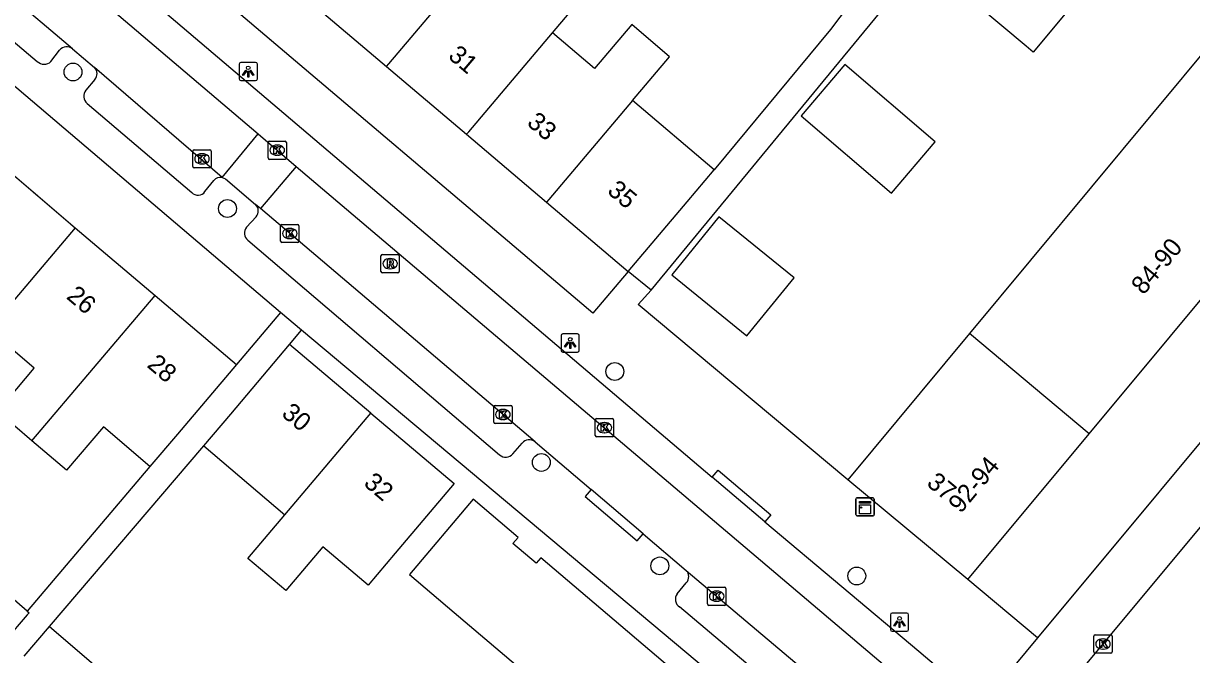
# Model space of a CAD drawing. Extents: x 162532 to 163264, y 381233 to 382042.
# Drawn here: x 162856.2 to 162920.2, y 381584 to 381618.6 of the extents above; entities that cross this region are included whole.
import ezdxf

# ---------------------------------------------------------------- set-up
doc = ezdxf.new("R2010")
doc.units = 0
for name, color, linetype in [('IMGEO_Boom', 7, 'Continuous'), ('IMGEO_Kast', 7, 'Continuous'), ('IMGEO_Kolk', 7, 'Continuous'), ('IMGEO_Lichtpunt', 7, 'Continuous'), ('IMGEO_Muur', 7, 'Continuous'), ('IMGEO_Pand', 7, 'Continuous'), ('IMGEO_Pand_nummerreeks', 7, 'Continuous'), ('IMGEO_Rijbaan_lokaal_open', 7, 'Continuous'), ('IMGEO_Rioolput', 7, 'Continuous'), ('IMGEO_Voetpad_open', 7, 'Continuous')]:
    doc.layers.add(name, color=color, linetype=linetype)

msp = doc.modelspace()

# ---------------------------------------------------------------- linework, layer by layer
at = {"layer": 'IMGEO_Boom'}
for centre in [(162858.885, 381615.958), (162867.354, 381608.476), (162888.593, 381599.547), (162884.566, 381594.564), (162891.064, 381588.892), (162901.861, 381588.34)]:
    msp.add_circle(centre, 0.489, dxfattribs=at)
at = {"layer": 'IMGEO_Kast'}
for p, q in [((162901.813, 381591.703), (162901.813, 381592.544)), ((162901.813, 381592.544), (162901.813, 381591.703)), ((162901.888, 381592.628), (162902.729, 381592.628)), ((162902.729, 381592.628), (162901.888, 381592.628)), ((162902.813, 381592.553), (162902.813, 381591.712)), ((162902.813, 381591.712), (162902.813, 381592.553)), ((162902.738, 381591.628), (162901.897, 381591.628)), ((162901.897, 381591.628), (162902.738, 381591.628))]:
    msp.add_line(p, q, dxfattribs=at)
for points in [[(162902.008, 381592.418), (162902.608, 381592.418), (162902.608, 381592.333), (162902.008, 381592.333), (162902.008, 381592.418)], [(162902.008, 381592.243), (162902.608, 381592.243), (162902.608, 381591.754), (162902.008, 381591.754), (162902.008, 381592.243)]]:
    msp.add_lwpolyline(points, dxfattribs=at)
msp.add_circle((162902.092, 381592.092), 0.0377, dxfattribs=at)
for centre, start, end in [((162901.891, 381592.55), 92.4484, 184.28452), ((162901.891, 381592.55), 92.4484, 184.28452), ((162902.735, 381592.55), 2.4484, 94.28452), ((162902.735, 381592.55), 2.4484, 94.28452), ((162901.891, 381591.706), 182.4484, 274.28452), ((162901.891, 381591.706), 182.4484, 274.28452), ((162902.735, 381591.706), 272.4484, 4.28452), ((162902.735, 381591.706), 272.4484, 4.28452)]:
    msp.add_arc(centre, 0.0779, start, end, dxfattribs=at)
at = {"layer": 'IMGEO_Kolk'}
for p, q in [((162865.457, 381610.774), (162865.457, 381611.626)), ((162865.532, 381611.7), (162866.384, 381611.7)), ((162866.458, 381611.626), (162866.458, 381610.774)), ((162869.585, 381611.247), (162869.585, 381612.099)), ((162869.66, 381612.173), (162870.512, 381612.173)), ((162870.073, 381611.953), (162870.098, 381611.953)), ((162870.586, 381612.099), (162870.586, 381611.247)), ((162865.945, 381611.48), (162865.97, 381611.48)), ((162870.512, 381611.173), (162869.66, 381611.173)), ((162870.096, 381611.393), (162870.071, 381611.393)), ((162866.384, 381610.7), (162865.532, 381610.7)), ((162865.968, 381610.92), (162865.943, 381610.92)), ((162870.269, 381606.683), (162870.269, 381607.535)), ((162870.344, 381607.609), (162871.196, 381607.609)), ((162870.757, 381607.389), (162870.782, 381607.389)), ((162871.27, 381607.535), (162871.27, 381606.683)), ((162871.196, 381606.609), (162870.344, 381606.609)), ((162870.78, 381606.829), (162870.755, 381606.829)), ((162881.959, 381596.764), (162881.959, 381597.616)), ((162882.034, 381597.69), (162882.886, 381597.69)), ((162882.96, 381597.616), (162882.96, 381596.764)), ((162882.47, 381596.91), (162882.445, 381596.91)), ((162882.447, 381597.47), (162882.472, 381597.47)), ((162887.522, 381596.045), (162887.522, 381596.897)), ((162887.597, 381596.971), (162888.449, 381596.971)), ((162888.523, 381596.897), (162888.523, 381596.045)), ((162882.886, 381596.69), (162882.034, 381596.69)), ((162888.01, 381596.751), (162888.035, 381596.751)), ((162888.449, 381595.971), (162887.597, 381595.971)), ((162888.033, 381596.191), (162888.008, 381596.191)), ((162893.68, 381586.806), (162893.68, 381587.658)), ((162893.755, 381587.732), (162894.607, 381587.732)), ((162894.168, 381587.512), (162894.193, 381587.512)), ((162894.681, 381587.658), (162894.681, 381586.806)), ((162894.607, 381586.732), (162893.755, 381586.732)), ((162894.191, 381586.952), (162894.166, 381586.952)), ((162914.862, 381584.189), (162914.862, 381585.041)), ((162914.937, 381585.115), (162915.789, 381585.115)), ((162915.35, 381584.895), (162915.375, 381584.895)), ((162915.863, 381585.041), (162915.863, 381584.189)), ((162915.789, 381584.115), (162914.937, 381584.115)), ((162915.373, 381584.335), (162915.348, 381584.335))]:
    msp.add_line(p, q, dxfattribs=at)
for points in [[(162865.457, 381610.774), (162865.457, 381611.626)], [(162865.532, 381611.7), (162866.384, 381611.7)], [(162866.458, 381611.626), (162866.458, 381610.774)], [(162869.585, 381611.247), (162869.585, 381612.099)], [(162869.66, 381612.173), (162870.512, 381612.173)], [(162869.906, 381611.873), (162870.029, 381611.873), (162870.029, 381611.722), (162870.159, 381611.873), (162870.323, 381611.873), (162870.177, 381611.722), (162870.33, 381611.473), (162870.178, 381611.473), (162870.093, 381611.637), (162870.029, 381611.57), (162870.029, 381611.473), (162869.906, 381611.473), (162869.906, 381611.873)], [(162870.586, 381612.099), (162870.586, 381611.247)], [(162865.778, 381611.4), (162865.901, 381611.4), (162865.901, 381611.249), (162866.031, 381611.4), (162866.195, 381611.4), (162866.049, 381611.249), (162866.202, 381611), (162866.05, 381611), (162865.965, 381611.164), (162865.901, 381611.097), (162865.901, 381611), (162865.778, 381611), (162865.778, 381611.4)], [(162870.512, 381611.173), (162869.66, 381611.173)], [(162866.384, 381610.7), (162865.532, 381610.7)], [(162870.269, 381606.683), (162870.269, 381607.535)], [(162870.344, 381607.609), (162871.196, 381607.609)], [(162870.59, 381607.309), (162870.713, 381607.309), (162870.713, 381607.158), (162870.843, 381607.309), (162871.007, 381607.309), (162870.861, 381607.158), (162871.014, 381606.909), (162870.862, 381606.909), (162870.777, 381607.073), (162870.713, 381607.006), (162870.713, 381606.909), (162870.59, 381606.909), (162870.59, 381607.309)], [(162871.27, 381607.535), (162871.27, 381606.683)], [(162871.196, 381606.609), (162870.344, 381606.609)], [(162881.959, 381596.764), (162881.959, 381597.616)], [(162882.034, 381597.69), (162882.886, 381597.69)], [(162882.96, 381597.616), (162882.96, 381596.764)], [(162882.28, 381597.39), (162882.403, 381597.39), (162882.403, 381597.239), (162882.533, 381597.39), (162882.697, 381597.39), (162882.551, 381597.239), (162882.704, 381596.99), (162882.552, 381596.99), (162882.467, 381597.154), (162882.403, 381597.087), (162882.403, 381596.99), (162882.28, 381596.99), (162882.28, 381597.39)], [(162887.522, 381596.045), (162887.522, 381596.897)], [(162887.597, 381596.971), (162888.449, 381596.971)], [(162888.523, 381596.897), (162888.523, 381596.045)], [(162882.886, 381596.69), (162882.034, 381596.69)], [(162887.843, 381596.671), (162887.966, 381596.671), (162887.966, 381596.52), (162888.096, 381596.671), (162888.26, 381596.671), (162888.114, 381596.52), (162888.267, 381596.271), (162888.115, 381596.271), (162888.03, 381596.435), (162887.966, 381596.368), (162887.966, 381596.271), (162887.843, 381596.271), (162887.843, 381596.671)], [(162888.449, 381595.971), (162887.597, 381595.971)], [(162893.68, 381586.806), (162893.68, 381587.658)], [(162893.755, 381587.732), (162894.607, 381587.732)], [(162894.001, 381587.432), (162894.124, 381587.432), (162894.124, 381587.281), (162894.254, 381587.432), (162894.418, 381587.432), (162894.272, 381587.281), (162894.425, 381587.032), (162894.273, 381587.032), (162894.188, 381587.196), (162894.124, 381587.129), (162894.124, 381587.032), (162894.001, 381587.032), (162894.001, 381587.432)], [(162894.681, 381587.658), (162894.681, 381586.806)], [(162894.607, 381586.732), (162893.755, 381586.732)], [(162914.862, 381584.189), (162914.862, 381585.041)], [(162914.937, 381585.115), (162915.789, 381585.115)], [(162915.183, 381584.815), (162915.306, 381584.815), (162915.306, 381584.664), (162915.436, 381584.815), (162915.6, 381584.815), (162915.454, 381584.664), (162915.607, 381584.415), (162915.455, 381584.415), (162915.37, 381584.579), (162915.306, 381584.512), (162915.306, 381584.415), (162915.183, 381584.415), (162915.183, 381584.815)], [(162915.863, 381585.041), (162915.863, 381584.189)], [(162915.789, 381584.115), (162914.937, 381584.115)]]:
    msp.add_lwpolyline(points, dxfattribs=at)
for centre, start, end in [((162865.534, 381611.624), 91.55205, 178.44795), ((162865.534, 381611.624), 91.55205, 178.44795), ((162866.382, 381611.624), 1.55205, 88.44795), ((162866.382, 381611.624), 1.55205, 88.44795), ((162869.662, 381612.097), 91.55205, 178.44795), ((162869.662, 381612.097), 91.55205, 178.44795), ((162870.51, 381612.097), 1.55205, 88.44795), ((162870.51, 381612.097), 1.55205, 88.44795), ((162869.662, 381611.249), 181.55205, 268.44795), ((162869.662, 381611.249), 181.55205, 268.44795), ((162870.51, 381611.249), 271.55205, 358.44795), ((162870.51, 381611.249), 271.55205, 358.44795), ((162865.534, 381610.776), 181.55205, 268.44795), ((162865.534, 381610.776), 181.55205, 268.44795), ((162866.382, 381610.776), 271.55205, 358.44795), ((162866.382, 381610.776), 271.55205, 358.44795), ((162870.346, 381607.533), 91.55205, 178.44795), ((162870.346, 381607.533), 91.55205, 178.44795), ((162871.194, 381607.533), 1.55205, 88.44795), ((162871.194, 381607.533), 1.55205, 88.44795), ((162870.346, 381606.685), 181.55205, 268.44795), ((162870.346, 381606.685), 181.55205, 268.44795), ((162871.194, 381606.685), 271.55205, 358.44795), ((162871.194, 381606.685), 271.55205, 358.44795), ((162882.036, 381597.614), 91.55205, 178.44795), ((162882.036, 381597.614), 91.55205, 178.44795), ((162882.884, 381597.614), 1.55205, 88.44795), ((162882.884, 381597.614), 1.55205, 88.44795), ((162887.599, 381596.895), 91.55205, 178.44795), ((162887.599, 381596.895), 91.55205, 178.44795), ((162888.447, 381596.895), 1.55205, 88.44795), ((162888.447, 381596.895), 1.55205, 88.44795), ((162882.036, 381596.766), 181.55205, 268.44795), ((162882.036, 381596.766), 181.55205, 268.44795), ((162882.884, 381596.766), 271.55205, 358.44795), ((162882.884, 381596.766), 271.55205, 358.44795), ((162887.599, 381596.047), 181.55205, 268.44795), ((162887.599, 381596.047), 181.55205, 268.44795), ((162888.447, 381596.047), 271.55205, 358.44795), ((162888.447, 381596.047), 271.55205, 358.44795), ((162893.757, 381587.656), 91.55205, 178.44795), ((162893.757, 381587.656), 91.55205, 178.44795), ((162894.605, 381587.656), 1.55205, 88.44795), ((162894.605, 381587.656), 1.55205, 88.44795), ((162893.757, 381586.808), 181.55205, 268.44795), ((162893.757, 381586.808), 181.55205, 268.44795), ((162894.605, 381586.808), 271.55205, 358.44795), ((162894.605, 381586.808), 271.55205, 358.44795), ((162914.939, 381585.039), 91.55205, 178.44795), ((162914.939, 381585.039), 91.55205, 178.44795), ((162915.787, 381585.039), 1.55205, 88.44795), ((162915.787, 381585.039), 1.55205, 88.44795), ((162914.939, 381584.191), 181.55205, 268.44795), ((162914.939, 381584.191), 181.55205, 268.44795), ((162915.787, 381584.191), 271.55205, 358.44795), ((162915.787, 381584.191), 271.55205, 358.44795)]:
    msp.add_arc(centre, 0.0765, start, end, dxfattribs=at)
for centre, major_axis, ratio, start_param, end_param in [((162870.072, 381611.673), (-0.387, 0.002), 0.722429, 4.712389, 7.853982), ((162870.097, 381611.673), (-0.39, 0.002), 0.717154, 1.570796, 4.712389), ((162865.944, 381611.2), (-0.387, 0.002), 0.722429, 4.712389, 7.853982), ((162865.969, 381611.2), (-0.39, 0.002), 0.717154, 1.570796, 4.712389), ((162870.756, 381607.109), (-0.387, 0.002), 0.722429, 4.712389, 7.853982), ((162870.781, 381607.109), (-0.39, 0.002), 0.717154, 1.570796, 4.712389), ((162882.446, 381597.19), (-0.387, 0.002), 0.722429, 4.712389, 7.853982), ((162882.471, 381597.19), (-0.39, 0.002), 0.717154, 1.570796, 4.712389), ((162888.009, 381596.471), (-0.387, 0.002), 0.722429, 4.712389, 7.853982), ((162888.034, 381596.471), (-0.39, 0.002), 0.717154, 1.570796, 4.712389), ((162894.167, 381587.232), (-0.387, 0.002), 0.722429, 4.712389, 7.853982), ((162894.192, 381587.232), (-0.39, 0.002), 0.717154, 1.570796, 4.712389), ((162915.349, 381584.615), (-0.387, 0.002), 0.722429, 4.712389, 7.853982), ((162915.374, 381584.615), (-0.39, 0.002), 0.717154, 1.570796, 4.712389)]:
    msp.add_ellipse(centre, major_axis=major_axis, ratio=ratio, start_param=start_param, end_param=end_param, dxfattribs=at)
at = {"layer": 'IMGEO_Lichtpunt'}
for p, q in [((162867.997, 381616.39), (162867.997, 381615.583)), ((162867.997, 381616.39), (162867.997, 381615.583)), ((162868.899, 381616.485), (162868.091, 381616.485)), ((162868.899, 381616.485), (162868.091, 381616.485)), ((162868.993, 381615.583), (162868.993, 381616.39)), ((162868.993, 381615.583), (162868.993, 381616.39)), ((162868.091, 381615.489), (162868.899, 381615.489)), ((162868.091, 381615.489), (162868.899, 381615.489)), ((162885.651, 381601.513), (162885.651, 381600.706)), ((162885.651, 381601.513), (162885.651, 381600.706)), ((162886.553, 381601.608), (162885.745, 381601.608)), ((162886.553, 381601.608), (162885.745, 381601.608)), ((162886.647, 381600.706), (162886.647, 381601.513)), ((162886.647, 381600.706), (162886.647, 381601.513)), ((162885.745, 381600.612), (162886.553, 381600.612)), ((162885.745, 381600.612), (162886.553, 381600.612)), ((162903.706, 381586.216), (162903.706, 381585.409)), ((162903.706, 381586.216), (162903.706, 381585.409)), ((162904.608, 381586.311), (162903.8, 381586.311)), ((162904.608, 381586.311), (162903.8, 381586.311)), ((162904.702, 381585.409), (162904.702, 381586.216)), ((162904.702, 381585.409), (162904.702, 381586.216)), ((162903.8, 381585.315), (162904.608, 381585.315)), ((162903.8, 381585.315), (162904.608, 381585.315))]:
    msp.add_line(p, q, dxfattribs=at)
for points in [[(162868.371, 381616.054), (162868.41, 381616.026), (162868.222, 381615.764), (162868.184, 381615.791), (162868.371, 381616.054)], [(162868.473, 381616.006), (162868.52, 381616.006), (162868.52, 381615.684), (162868.473, 381615.684), (162868.473, 381616.006)], [(162868.583, 381616.026), (162868.621, 381616.053), (162868.808, 381615.791), (162868.769, 381615.763), (162868.583, 381616.026)], [(162886.025, 381601.177), (162886.064, 381601.149), (162885.876, 381600.887), (162885.838, 381600.914), (162886.025, 381601.177)], [(162886.127, 381601.129), (162886.174, 381601.129), (162886.174, 381600.807), (162886.127, 381600.807), (162886.127, 381601.129)], [(162886.237, 381601.149), (162886.275, 381601.176), (162886.462, 381600.914), (162886.423, 381600.886), (162886.237, 381601.149)], [(162904.08, 381585.88), (162904.119, 381585.852), (162903.931, 381585.59), (162903.893, 381585.617), (162904.08, 381585.88)], [(162904.182, 381585.832), (162904.229, 381585.832), (162904.229, 381585.51), (162904.182, 381585.51), (162904.182, 381585.832)], [(162904.292, 381585.852), (162904.33, 381585.879), (162904.517, 381585.617), (162904.478, 381585.589), (162904.292, 381585.852)]]:
    msp.add_lwpolyline(points, dxfattribs=at)
for centre in [(162868.496, 381616.188), (162886.15, 381601.311), (162904.205, 381586.014)]:
    msp.add_circle(centre, 0.0994, dxfattribs=at)
for centre, start, end in [((162868.091, 381616.39), 90, 180), ((162868.091, 381616.39), 90, 180), ((162868.899, 381616.39), 0, 90), ((162868.899, 381616.39), 0, 90), ((162868.091, 381615.583), 180, 270), ((162868.091, 381615.583), 180, 270), ((162868.899, 381615.583), 270, 0), ((162868.899, 381615.583), 270, 360), ((162885.745, 381601.513), 90, 180), ((162885.745, 381601.513), 90, 180), ((162886.553, 381601.513), 0, 90), ((162886.553, 381601.513), 0, 90), ((162885.745, 381600.706), 180, 270), ((162885.745, 381600.706), 180, 270), ((162886.553, 381600.706), 270, 0), ((162886.553, 381600.706), 270, 360), ((162903.8, 381586.216), 90, 180), ((162903.8, 381586.216), 90, 180), ((162904.608, 381586.216), 0, 90), ((162904.608, 381586.216), 0, 90), ((162903.8, 381585.409), 180, 270), ((162903.8, 381585.409), 180, 270), ((162904.608, 381585.409), 270, 0), ((162904.608, 381585.409), 270, 360)]:
    msp.add_arc(centre, 0.0946, start, end, dxfattribs=at)
at = {"layer": 'IMGEO_Muur'}
msp.add_lwpolyline([(162901.376, 381593.615), (162889.874, 381603.227)], dxfattribs=at)
at = {"layer": 'IMGEO_Pand'}
for points in [[(162907.968, 381624.747), (162913.845, 381619.806), (162911.53, 381617.054), (162911.146, 381617.377), (162905.93, 381621.763), (162905.654, 381621.995), (162907.968, 381624.747)], [(162885.176, 381618.11), (162887.214, 381620.516), (162885.132, 381622.282), (162883.093, 381619.875), (162880.789, 381621.828)], [(162876.08, 381616.269), (162876.194, 381616.404), (162880.789, 381621.828)], [(162871.693, 381619.989), (162876.08, 381616.269)], [(162880.466, 381612.55), (162880.582, 381612.687), (162885.176, 381618.11)], [(162889.564, 381614.392), (162891.601, 381616.797), (162889.519, 381618.562), (162887.481, 381616.157), (162885.176, 381618.11)], [(162921.421, 381617.708), (162908.05, 381601.637)], [(162876.08, 381616.269), (162880.466, 381612.55)], [(162901.203, 381616.372), (162898.803, 381613.565), (162903.761, 381609.326), (162906.161, 381612.132), (162901.203, 381616.372)], [(162889.564, 381614.392), (162884.971, 381608.969), (162884.854, 381608.83)], [(162894.044, 381610.596), (162889.564, 381614.392)], [(162880.466, 381612.55), (162884.854, 381608.83)], [(162914.597, 381596.129), (162927.977, 381612.195)], [(162854.637, 381611.143), (162859.013, 381607.427)], [(162889.33, 381605.035), (162892.564, 381608.85), (162894.044, 381610.596)], [(162884.854, 381608.83), (162889.33, 381605.035)], [(162894.298, 381608.027), (162891.714, 381604.851), (162895.834, 381601.497), (162898.419, 381604.673), (162894.298, 381608.027)], [(162859.013, 381607.427), (162854.274, 381601.847)], [(162859.013, 381607.427), (162863.388, 381603.712)], [(162856.631, 381595.754), (162863.388, 381603.712)], [(162863.388, 381603.712), (162867.85, 381599.924)], [(162856.631, 381595.754), (162854.737, 381597.362), (162856.756, 381599.736), (162854.274, 381601.847)], [(162908.05, 381601.637), (162901.376, 381593.615)], [(162914.597, 381596.129), (162908.05, 381601.637)], [(162866.052, 381595.466), (162867.531, 381597.214), (162870.759, 381601.031)], [(162875.221, 381597.257), (162870.759, 381601.031)], [(162867.85, 381599.924), (162864.614, 381596.113), (162863.106, 381594.337)], [(162875.221, 381597.257), (162879.777, 381593.404), (162876.549, 381589.586), (162875.064, 381587.83), (162872.583, 381589.932), (162870.548, 381587.536), (162868.464, 381589.299), (162870.5, 381591.697)], [(162870.5, 381591.697), (162875.221, 381597.257)], [(162863.106, 381594.337), (162860.554, 381596.507), (162858.537, 381594.136), (162856.631, 381595.754)], [(162907.946, 381588.143), (162914.597, 381596.129)], [(162866.052, 381595.466), (162870.5, 381591.697)], [(162907.946, 381588.143), (162901.376, 381593.615)], [(162893.38, 381579.487), (162894.527, 381580.837), (162884.53, 381589.327), (162884.283, 381589.035), (162883.011, 381590.114), (162883.302, 381590.457), (162880.832, 381592.553), (162877.332, 381588.429), (162879.785, 381586.346), (162887.587, 381579.72)], [(162856.377, 381586.417), (162853.107, 381589.251), (162851.804, 381587.718), (162854.752, 381585.194), (162855.091, 381584.903)], [(162856.377, 381586.417), (162856.48, 381586.328), (162856.378, 381586.21), (162855.18, 381584.827), (162855.091, 381584.903)], [(162856.205, 381583.948), (162857.6, 381585.577)], [(162857.6, 381585.577), (162862.06, 381581.757)]]:
    msp.add_lwpolyline(points, dxfattribs=at)
at = {"layer": 'IMGEO_Rijbaan_lokaal_open'}
for points in [[(162826.092, 381649.024), (162869.033, 381612.565)], [(162858.86, 381617.221), (162851.487, 381623.45)], [(162858.86, 381617.221), (162860.065, 381616.205)], [(162867.06, 381610.183), (162860.065, 381616.205)], [(162918.918, 381579.401), (162916.611, 381581.371), (162914.303, 381583.342), (162940.674, 381614.971), (162943.022, 381613.001), (162945.369, 381611.032)], [(162867.06, 381610.183), (162869.033, 381612.565)], [(162869.033, 381612.565), (162871.13, 381610.785)], [(162871.13, 381610.785), (162869.166, 381608.472)], [(162871.13, 381610.785), (162906.436, 381580.866)], [(162867.06, 381610.183), (162867.246, 381610.108), (162868.891, 381608.706)], [(162869.166, 381608.472), (162868.891, 381608.706)], [(162884.219, 381595.699), (162869.166, 381608.472)], [(162884.219, 381595.699), (162887.297, 381593.072)], [(162890.144, 381590.643), (162887.297, 381593.072)], [(162890.144, 381590.643), (162892.51, 381588.641)], [(162892.51, 381588.641), (162904.423, 381578.598)]]:
    msp.add_lwpolyline(points, dxfattribs=at)
at = {"layer": 'IMGEO_Rioolput'}
for p, q in [((162875.771, 381605.032), (162875.771, 381605.884)), ((162875.846, 381605.958), (162876.698, 381605.958)), ((162876.772, 381605.884), (162876.772, 381605.032)), ((162876.259, 381605.738), (162876.284, 381605.738)), ((162876.698, 381604.958), (162875.846, 381604.958)), ((162876.282, 381605.178), (162876.257, 381605.178))]:
    msp.add_line(p, q, dxfattribs=at)
for points in [[(162875.771, 381605.032), (162875.771, 381605.884)], [(162875.846, 381605.958), (162876.698, 381605.958)], [(162876.772, 381605.884), (162876.772, 381605.032)], [(162876.36, 381605.656), (162876.108, 381605.658), (162876.108, 381605.258)], [(162876.108, 381605.258), (162876.232, 381605.258), (162876.232, 381605.42), (162876.243, 381605.42)], [(162876.286, 381605.577), (162876.232, 381605.577), (162876.232, 381605.496)], [(162876.232, 381605.496), (162876.284, 381605.496)], [(162876.29, 381605.391), (162876.361, 381605.258), (162876.501, 381605.258), (162876.436, 381605.384)], [(162876.698, 381604.958), (162875.846, 381604.958)]]:
    msp.add_lwpolyline(points, dxfattribs=at)
for centre, radius, start, end in [((162875.848, 381605.882), 0.0765, 91.55205, 178.44795), ((162875.848, 381605.882), 0.0765, 91.55205, 178.44795), ((162876.696, 381605.882), 0.0765, 1.55205, 88.44795), ((162876.696, 381605.882), 0.0765, 1.55205, 88.44795), ((162876.242, 381605.367), 0.0533, 26.02933, 88.69889), ((162876.268, 381605.685), 0.19, 274.7715, 282.96867), ((162876.292, 381605.481), 0.0964, 77.00612, 93.18647), ((162876.306, 381605.538), 0.0378, 276.66336, 79.67722), ((162876.359, 381605.546), 0.109, 350.36119, 89.41601), ((162876.357, 381605.546), 0.112, 277.58423, 350.98172), ((162876.341, 381605.331), 0.108, 29.51342, 73.79051), ((162875.848, 381605.034), 0.0765, 181.55205, 268.44795), ((162875.848, 381605.034), 0.0765, 181.55205, 268.44795), ((162876.696, 381605.034), 0.0765, 271.55205, 358.44795), ((162876.696, 381605.034), 0.0765, 271.55205, 358.44795)]:
    msp.add_arc(centre, radius, start, end, dxfattribs=at)
for centre, major_axis, ratio, start_param, end_param in [((162876.258, 381605.458), (-0.387, 0.002), 0.722429, 4.712389, 7.853982), ((162876.283, 381605.458), (-0.39, 0.002), 0.717154, 1.570796, 4.712389)]:
    msp.add_ellipse(centre, major_axis=major_axis, ratio=ratio, start_param=start_param, end_param=end_param, dxfattribs=at)
at = {"layer": 'IMGEO_Voetpad_open'}
for points in [[(162812.522, 381662.862), (162826.436, 381651.063), (162871.782, 381612.563), (162893.937, 381593.76)], [(162852.007, 381632.723), (162860.712, 381642.986), (162867.848, 381651.074), (162872.19, 381647.266), (162876.513, 381643.473), (162880.836, 381639.681), (162885.16, 381635.889), (162889.486, 381632.094), (162893.809, 381628.301), (162898.133, 381624.509), (162902.372, 381620.79), (162901.902, 381620.254), (162900.414, 381618.286), (162894.044, 381610.596)], [(162889.33, 381605.035), (162887.391, 381602.747), (162852.007, 381632.723)], [(162890.582, 381603.997), (162908.685, 381625.959), (162912.619, 381630.526)], [(162870.268, 381602.775), (162839.377, 381629.041)], [(162851.167, 381621.412), (162856.918, 381616.538)], [(162857.677, 381616.534), (162858.151, 381617.16)], [(162938.568, 381617.099), (162911.768, 381584.95)], [(162860.082, 381615.546), (162859.596, 381614.957)], [(162859.656, 381614.24), (162865.03, 381609.672), (162865.404, 381609.361)], [(162866.122, 381609.405), (162866.614, 381610.007)], [(162868.92, 381608.027), (162868.401, 381607.452)], [(162868.478, 381606.741), (162882.273, 381594.978)], [(162890.582, 381603.997), (162889.33, 381605.035)], [(162901.376, 381593.615), (162889.874, 381603.227), (162890.582, 381603.997)], [(162870.268, 381602.775), (162867.85, 381599.924)], [(162871.412, 381601.803), (162870.268, 381602.775)], [(162870.759, 381601.031), (162871.412, 381601.803)], [(162900.572, 381577.383), (162871.412, 381601.803)], [(162882.999, 381595.026), (162883.508, 381595.622)], [(162857.6, 381585.577), (162866.052, 381595.466)], [(162863.106, 381594.337), (162856.377, 381586.417)], [(162893.937, 381593.76), (162894.26, 381594.141), (162897.141, 381591.696), (162896.818, 381591.315)], [(162896.818, 381591.315), (162893.937, 381593.76)], [(162887.297, 381593.072), (162886.974, 381592.693), (162889.82, 381590.263), (162890.144, 381590.643)], [(162896.818, 381591.315), (162905.255, 381584.216), (162906.836, 381582.885)], [(162892.01, 381587.354), (162892.511, 381587.973)], [(162911.768, 381584.95), (162907.946, 381588.143)], [(162901.643, 381578.628), (162892.144, 381586.646)], [(162911.768, 381584.95), (162907.601, 381579.919)]]:
    msp.add_lwpolyline(points, dxfattribs=at)
for centre, radius, start, end in [((162858.537, 381616.824), 0.511, 50.83802, 138.99684), ((162857.3, 381616.945), 0.558, 226.82631, 312.56979), ((162859.73, 381615.867), 0.476, 317.66455, 45.29088), ((162859.97, 381614.627), 0.498, 138.5668, 231.00016), ((162866.983, 381609.726), 0.463, 80.37339, 142.69686), ((162865.746, 381609.661), 0.455, 221.27052, 325.74303), ((162868.552, 381608.351), 0.491, 318.64331, 46.24791), ((162868.805, 381607.136), 0.513, 141.94484, 230.41704), ((162883.907, 381595.258), 0.54, 54.73563, 137.62625), ((162882.613, 381595.353), 0.506, 227.80841, 319.75689), ((162892.187, 381588.307), 0.465, 314.1657, 46.00584), ((162892.41, 381587.063), 0.495, 143.96691, 237.46779)]:
    msp.add_arc(centre, radius, start, end, dxfattribs=at)

# ---------------------------------------------------------------- texts
at = {"layer": 'IMGEO_Pand_nummerreeks'}
for s, rotation, p in [('31', 319.7067, (162879.402, 381616.757)), ('33', 319.7067, (162883.721, 381613.095)), ('35', 319.7067, (162888.127, 381609.36)), ('84-90', 50.15077, (162917.586, 381603.699)), ('26', 319.66674, (162858.473, 381603.583)), ('28', 319.66674, (162862.891, 381599.831)), ('30', 319.77703, (162870.267, 381597.152)), ('92-94', 50.37099, (162907.562, 381591.725)), ('32', 319.77703, (162874.772, 381593.342)), ('37', 320.20987, (162905.639, 381593.344))]:
    msp.add_text(s, height=1, rotation=rotation, dxfattribs=at).set_placement(p)

doc.saveas('drawing.dxf')
